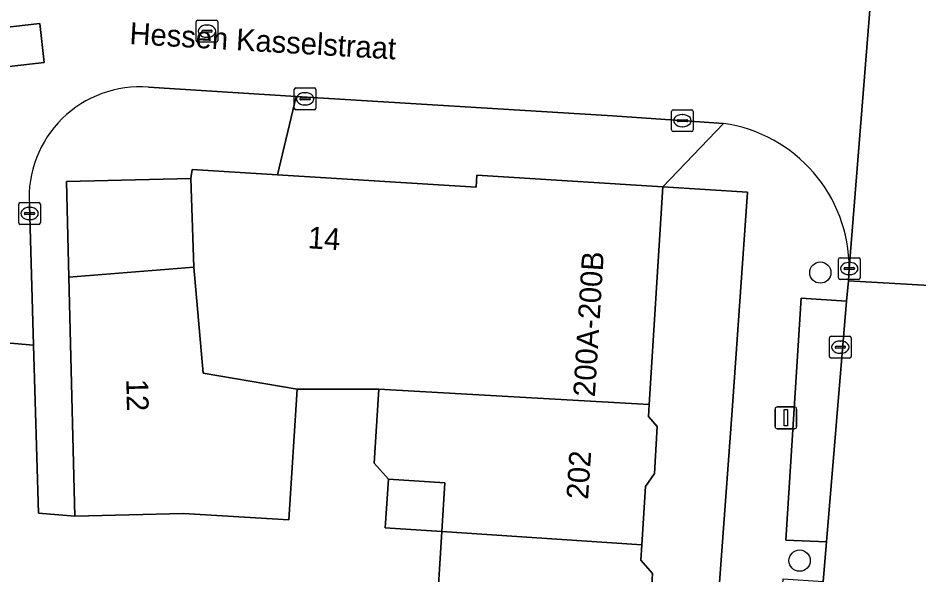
# Model space of a CAD drawing. Extents: x 160102 to 160934, y 382045 to 382923.
# Drawn here: x 160503.26 to 160544.64, y 382325.92 to 382351.51 of the extents above; entities that cross this region are included whole.
import ezdxf

# ---------------------------------------------------------------- set-up
doc = ezdxf.new("R2010")
doc.units = 0
for name, color, linetype in [('IMGEO_Boom', 7, 'Continuous'), ('IMGEO_Erf', 7, 'Continuous'), ('IMGEO_Kolk', 7, 'Continuous'), ('IMGEO_Lichtmast', 7, 'Continuous'), ('IMGEO_Openbare_ruimte_label', 7, 'Continuous'), ('IMGEO_Pand', 7, 'Continuous'), ('IMGEO_Pand_nummerreeks', 7, 'Continuous'), ('IMGEO_Parkeervlak_open', 7, 'Continuous'), ('IMGEO_Rijbaan_lokaal_open', 7, 'Continuous'), ('IMGEO_Rioolput', 7, 'Continuous'), ('IMGEO_Voetpad_open', 7, 'Continuous')]:
    doc.layers.add(name, color=color, linetype=linetype)

msp = doc.modelspace()

# ---------------------------------------------------------------- linework, layer by layer
at = {"layer": 'IMGEO_Boom'}
for centre in [(160540.148, 382339.815), (160539.194, 382326.576)]:
    msp.add_circle(centre, 0.489, dxfattribs=at)
at = {"layer": 'IMGEO_Erf'}
msp.add_lwpolyline([(160505.601, 382339.608), (160511.35, 382340.07), (160511.216, 382344.146), (160505.491, 382344.004)], close=True, dxfattribs=at)
for points in [[(160533.919, 382303.925), (160536.096, 382333.48), (160536.799, 382343.508), (160532.911, 382343.751), (160532.286, 382333.747), (160532.251, 382333.194), (160532.651, 382332.74), (160532.517, 382330.586), (160532.114, 382329.979), (160531.947, 382327.303), (160531.902, 382326.592), (160532.439, 382325.983), (160532.336, 382324.324)], [(160522.342, 382321.511), (160522.742, 382327.908), (160520.149, 382328.078), (160520.289, 382330.318), (160519.641, 382331.052), (160519.854, 382334.458), (160516.096, 382334.461), (160515.72, 382328.445), (160510.873, 382328.745), (160505.874, 382328.621), (160504.201, 382328.751), (160503.975, 382336.473), (160497.739, 382337.019)]]:
    msp.add_lwpolyline(points, dxfattribs=at)
at = {"layer": 'IMGEO_Kolk'}
for p, q in [((160516.036, 382348.301), (160516.888, 382348.301)), ((160515.961, 382347.375), (160515.961, 382348.227)), ((160516.263, 382347.844), (160516.661, 382347.844)), ((160516.449, 382348.081), (160516.474, 382348.081)), ((160516.962, 382348.227), (160516.962, 382347.375)), ((160516.22, 382347.795), (160516.22, 382347.807)), ((160516.658, 382347.758), (160516.26, 382347.758)), ((160516.472, 382347.521), (160516.447, 382347.521)), ((160516.704, 382347.807), (160516.704, 382347.795)), ((160516.888, 382347.301), (160516.036, 382347.301)), ((160533.307, 382346.371), (160533.307, 382347.223)), ((160533.382, 382347.297), (160534.234, 382347.297)), ((160533.795, 382347.077), (160533.82, 382347.077)), ((160534.308, 382347.223), (160534.308, 382346.371)), ((160533.566, 382346.791), (160533.566, 382346.803)), ((160534.004, 382346.754), (160533.606, 382346.754)), ((160533.609, 382346.84), (160534.007, 382346.84)), ((160534.05, 382346.803), (160534.05, 382346.791)), ((160534.234, 382346.297), (160533.382, 382346.297)), ((160533.818, 382346.517), (160533.793, 382346.517)), ((160503.296, 382342.105), (160503.296, 382342.957)), ((160503.371, 382343.031), (160504.223, 382343.031)), ((160504.297, 382342.957), (160504.297, 382342.105)), ((160503.555, 382342.525), (160503.555, 382342.537)), ((160503.993, 382342.488), (160503.595, 382342.488)), ((160503.598, 382342.574), (160503.996, 382342.574)), ((160503.784, 382342.811), (160503.809, 382342.811)), ((160504.039, 382342.537), (160504.039, 382342.525)), ((160504.223, 382342.031), (160503.371, 382342.031)), ((160503.807, 382342.251), (160503.782, 382342.251)), ((160540.977, 382339.573), (160540.977, 382340.425)), ((160541.052, 382340.499), (160541.904, 382340.499)), ((160541.978, 382340.425), (160541.978, 382339.573)), ((160541.236, 382339.993), (160541.236, 382340.005)), ((160541.279, 382340.042), (160541.677, 382340.042)), ((160541.465, 382340.279), (160541.49, 382340.279)), ((160541.72, 382340.005), (160541.72, 382339.993)), ((160541.674, 382339.956), (160541.276, 382339.956)), ((160541.488, 382339.719), (160541.463, 382339.719)), ((160541.904, 382339.499), (160541.052, 382339.499)), ((160540.567, 382335.96), (160540.567, 382336.812)), ((160540.642, 382336.886), (160541.494, 382336.886)), ((160541.055, 382336.666), (160541.08, 382336.666)), ((160541.568, 382336.812), (160541.568, 382335.96)), ((160540.826, 382336.38), (160540.826, 382336.392)), ((160541.264, 382336.343), (160540.866, 382336.343)), ((160540.869, 382336.429), (160541.267, 382336.429)), ((160541.31, 382336.392), (160541.31, 382336.38)), ((160541.494, 382335.886), (160540.642, 382335.886)), ((160541.078, 382336.106), (160541.053, 382336.106))]:
    msp.add_line(p, q, dxfattribs=at)
for points in [[(160516.036, 382348.301), (160516.888, 382348.301)], [(160515.961, 382347.375), (160515.961, 382348.227)], [(160516.962, 382348.227), (160516.962, 382347.375)], [(160516.888, 382347.301), (160516.036, 382347.301)], [(160533.307, 382346.371), (160533.307, 382347.223)], [(160533.382, 382347.297), (160534.234, 382347.297)], [(160534.308, 382347.223), (160534.308, 382346.371)], [(160534.234, 382346.297), (160533.382, 382346.297)], [(160503.296, 382342.105), (160503.296, 382342.957)], [(160503.371, 382343.031), (160504.223, 382343.031)], [(160504.297, 382342.957), (160504.297, 382342.105)], [(160504.223, 382342.031), (160503.371, 382342.031)], [(160540.977, 382339.573), (160540.977, 382340.425)], [(160541.052, 382340.499), (160541.904, 382340.499)], [(160541.978, 382340.425), (160541.978, 382339.573)], [(160541.904, 382339.499), (160541.052, 382339.499)], [(160540.567, 382335.96), (160540.567, 382336.812)], [(160540.642, 382336.886), (160541.494, 382336.886)], [(160541.568, 382336.812), (160541.568, 382335.96)], [(160541.494, 382335.886), (160540.642, 382335.886)]]:
    msp.add_lwpolyline(points, dxfattribs=at)
for centre, radius, start, end in [((160516.038, 382348.225), 0.0765, 91.552, 178.448), ((160516.038, 382348.225), 0.0765, 91.552, 178.448), ((160516.886, 382348.225), 0.0765, 1.552, 88.448), ((160516.886, 382348.225), 0.0765, 1.552, 88.448), ((160516.26, 382347.804), 0.0403, 85.8775, 175.7526), ((160516.665, 382347.806), 0.0386, 1.7309, 96.639), ((160516.257, 382347.794), 0.0366, 178.938, 274.7102), ((160516.661, 382347.801), 0.043, 264.8664, 352.4533), ((160516.038, 382347.377), 0.0765, 181.552, 268.448), ((160516.038, 382347.377), 0.0765, 181.552, 268.448), ((160516.886, 382347.377), 0.0765, 271.552, 358.448), ((160516.886, 382347.377), 0.0765, 271.552, 358.448), ((160533.384, 382347.221), 0.0765, 91.552, 178.448), ((160533.384, 382347.221), 0.0765, 91.552, 178.448), ((160534.232, 382347.221), 0.0765, 1.552, 88.448), ((160534.232, 382347.221), 0.0765, 1.552, 88.448), ((160533.606, 382346.8), 0.0403, 85.8775, 175.7526), ((160533.603, 382346.79), 0.0366, 178.938, 274.7102), ((160534.007, 382346.797), 0.043, 264.8664, 352.4533), ((160534.011, 382346.802), 0.0386, 1.7309, 96.639), ((160533.384, 382346.373), 0.0765, 181.552, 268.448), ((160533.384, 382346.373), 0.0765, 181.552, 268.448), ((160534.232, 382346.373), 0.0765, 271.552, 358.448), ((160534.232, 382346.373), 0.0765, 271.552, 358.448), ((160503.373, 382342.955), 0.0765, 91.552, 178.448), ((160503.373, 382342.955), 0.0765, 91.552, 178.448), ((160504.221, 382342.955), 0.0765, 1.552, 88.448), ((160504.221, 382342.955), 0.0765, 1.552, 88.448), ((160503.595, 382342.534), 0.0403, 85.8775, 175.7526), ((160503.592, 382342.524), 0.0366, 178.938, 274.7102), ((160503.996, 382342.531), 0.043, 264.8664, 352.4533), ((160504, 382342.536), 0.0386, 1.7309, 96.639), ((160503.373, 382342.107), 0.0765, 181.552, 268.448), ((160503.373, 382342.107), 0.0765, 181.552, 268.448), ((160504.221, 382342.107), 0.0765, 271.552, 358.448), ((160504.221, 382342.107), 0.0765, 271.552, 358.448), ((160541.054, 382340.423), 0.0765, 91.552, 178.448), ((160541.054, 382340.423), 0.0765, 91.552, 178.448), ((160541.902, 382340.423), 0.0765, 1.552, 88.448), ((160541.902, 382340.423), 0.0765, 1.552, 88.448), ((160541.276, 382340.002), 0.0403, 85.8775, 175.7526), ((160541.273, 382339.992), 0.0366, 178.938, 274.7102), ((160541.677, 382339.999), 0.043, 264.8664, 352.4533), ((160541.681, 382340.004), 0.0386, 1.7309, 96.639), ((160541.054, 382339.575), 0.0765, 181.552, 268.448), ((160541.054, 382339.575), 0.0765, 181.552, 268.448), ((160541.902, 382339.575), 0.0765, 271.552, 358.448), ((160541.902, 382339.575), 0.0765, 271.552, 358.448), ((160540.644, 382336.81), 0.0765, 91.552, 178.448), ((160540.644, 382336.81), 0.0765, 91.552, 178.448), ((160541.492, 382336.81), 0.0765, 1.552, 88.448), ((160541.492, 382336.81), 0.0765, 1.552, 88.448), ((160540.866, 382336.389), 0.0403, 85.8775, 175.7526), ((160540.863, 382336.379), 0.0366, 178.938, 274.7102), ((160541.267, 382336.386), 0.043, 264.8664, 352.4533), ((160541.271, 382336.391), 0.0386, 1.7309, 96.639), ((160540.644, 382335.962), 0.0765, 181.552, 268.448), ((160540.644, 382335.962), 0.0765, 181.552, 268.448), ((160541.492, 382335.962), 0.0765, 271.552, 358.448), ((160541.492, 382335.962), 0.0765, 271.552, 358.448)]:
    msp.add_arc(centre, radius, start, end, dxfattribs=at)
for centre, major_axis, ratio, start_param, end_param in [((160516.448, 382347.801), (-0.387, 0.002), 0.722429, 4.712389, 7.853982), ((160516.473, 382347.801), (-0.39, 0.002), 0.717154, 1.570796, 4.712389), ((160533.794, 382346.797), (-0.387, 0.002), 0.722429, 4.712389, 7.853982), ((160533.819, 382346.797), (-0.39, 0.002), 0.717154, 1.570796, 4.712389), ((160503.783, 382342.531), (-0.387, 0.002), 0.722429, 4.712389, 7.853982), ((160503.808, 382342.531), (-0.39, 0.002), 0.717154, 1.570796, 4.712389), ((160541.464, 382339.999), (-0.387, 0.002), 0.722429, 4.712389, 7.853982), ((160541.489, 382339.999), (-0.39, 0.002), 0.717154, 1.570796, 4.712389), ((160541.054, 382336.386), (-0.387, 0.002), 0.722429, 4.712389, 7.853982), ((160541.079, 382336.386), (-0.39, 0.002), 0.717154, 1.570796, 4.712389)]:
    msp.add_ellipse(centre, major_axis=major_axis, ratio=ratio, start_param=start_param, end_param=end_param, dxfattribs=at)
at = {"layer": 'IMGEO_Lichtmast'}
for p, q in [((160538.069, 382332.739), (160538.069, 382333.539)), ((160538.069, 382333.539), (160538.069, 382332.739)), ((160538.169, 382333.639), (160538.959, 382333.639)), ((160538.959, 382333.639), (160538.169, 382333.639)), ((160539.059, 382333.539), (160539.059, 382332.739)), ((160539.059, 382332.739), (160539.059, 382333.539)), ((160538.959, 382332.639), (160538.169, 382332.639)), ((160538.169, 382332.639), (160538.959, 382332.639))]:
    msp.add_line(p, q, dxfattribs=at)
msp.add_lwpolyline([(160538.489, 382333.514), (160538.639, 382333.514), (160538.639, 382332.764), (160538.489, 382332.764), (160538.489, 382333.514)], dxfattribs=at)
for centre, start, end in [((160538.169, 382333.539), 90, 180), ((160538.169, 382333.539), 90, 180), ((160538.959, 382333.539), 0, 90), ((160538.959, 382333.539), 360, 90), ((160538.169, 382332.739), 180, 270), ((160538.169, 382332.739), 180, 270), ((160538.959, 382332.739), 270, 0), ((160538.959, 382332.739), 270, 0)]:
    msp.add_arc(centre, 0.1, start, end, dxfattribs=at)
at = {"layer": 'IMGEO_Pand'}
for points in [[(160519.854, 382334.458), (160532.286, 382333.747), (160532.911, 382343.751), (160524.36, 382344.286), (160524.326, 382343.736), (160515.198, 382344.307), (160511.273, 382344.553), (160511.216, 382344.146), (160511.35, 382340.07), (160511.777, 382335.187), (160516.096, 382334.461)], [(160511.35, 382340.07), (160505.601, 382339.608), (160505.874, 382328.621), (160510.873, 382328.745), (160515.72, 382328.445), (160516.096, 382334.461), (160511.777, 382335.187)], [(160519.854, 382334.458), (160519.641, 382331.052), (160520.289, 382330.318), (160522.883, 382330.156), (160522.742, 382327.908), (160531.947, 382327.303), (160532.114, 382329.979), (160532.517, 382330.586), (160532.651, 382332.74), (160532.251, 382333.194), (160532.286, 382333.747)], [(160522.883, 382330.156), (160520.289, 382330.318), (160520.149, 382328.078), (160522.742, 382327.908)], [(160531.517, 382320.908), (160531.696, 382323.76), (160532.336, 382324.324), (160532.439, 382325.983), (160531.902, 382326.592), (160531.947, 382327.303), (160522.742, 382327.908), (160522.342, 382321.511)]]:
    msp.add_lwpolyline(points, close=True, dxfattribs=at)
at = {"layer": 'IMGEO_Parkeervlak_open'}
for points in [[(160499.831, 382350.756), (160500.036, 382348.96), (160504.468, 382349.465), (160504.264, 382351.261)], [(160541.35, 382338.5), (160539.271, 382338.634), (160538.561, 382327.509), (160540.43, 382327.433)]]:
    msp.add_lwpolyline(points, close=True, dxfattribs=at)
at = {"layer": 'IMGEO_Rijbaan_lokaal_open'}
for points in [[(160542.87, 382357.448), (160541.478, 382339.999), (160541.437, 382339.428), (160547.289, 382339.093), (160551.035, 382395.683)], [(160541.478, 382339.999), (160542.87, 382357.448)], [(160502.729, 382352.02), (160500.905, 382351.829), (160500.007, 382351.735), (160492.226, 382341.039), (160492.767, 382340.642), (160494.484, 382339.385), (160497.739, 382337.019), (160503.975, 382336.473), (160503.786, 382342.949)], [(160509.263, 382348.33), (160516.054, 382347.906), (160530.597, 382347.014), (160535.689, 382346.67)], [(160547.643, 382338.109), (160547.716, 382339.069), (160547.289, 382339.093), (160541.437, 382339.428), (160541.35, 382338.5), (160540.43, 382327.433), (160540.28, 382325.615), (160539.392, 382313.6), (160539.254, 382311.551), (160538.819, 382305.08), (160538.637, 382302.263)]]:
    msp.add_lwpolyline(points, dxfattribs=at)
msp.add_lwpolyline([(160504.468, 382349.465), (160500.036, 382348.96), (160499.831, 382350.756), (160504.264, 382351.261)], close=True, dxfattribs=at)
for centre, radius, start, end in [((160508.853, 382343.269), 5.078, 85.3736, 183.6133), ((160534.74, 382340), 6.738, 359.9952, 81.9068)]:
    msp.add_arc(centre, radius, start, end, dxfattribs=at)
at = {"layer": 'IMGEO_Rioolput'}
for p, q in [((160511.451, 382350.484), (160511.451, 382351.336)), ((160511.526, 382351.41), (160512.378, 382351.41)), ((160511.939, 382351.19), (160511.964, 382351.19)), ((160512.452, 382351.336), (160512.452, 382350.484)), ((160511.71, 382350.904), (160511.71, 382350.916)), ((160512.148, 382350.867), (160511.75, 382350.867)), ((160511.753, 382350.953), (160512.151, 382350.953)), ((160512.194, 382350.916), (160512.194, 382350.904)), ((160512.378, 382350.41), (160511.526, 382350.41)), ((160511.962, 382350.63), (160511.937, 382350.63))]:
    msp.add_line(p, q, dxfattribs=at)
for points in [[(160511.451, 382350.484), (160511.451, 382351.336)], [(160511.526, 382351.41), (160512.378, 382351.41)], [(160512.452, 382351.336), (160512.452, 382350.484)], [(160512.378, 382350.41), (160511.526, 382350.41)]]:
    msp.add_lwpolyline(points, dxfattribs=at)
for centre, radius, start, end in [((160511.528, 382351.334), 0.0765, 91.552, 178.448), ((160511.528, 382351.334), 0.0765, 91.552, 178.448), ((160512.376, 382351.334), 0.0765, 1.552, 88.448), ((160512.376, 382351.334), 0.0765, 1.552, 88.448), ((160511.75, 382350.913), 0.0403, 85.8775, 175.7526), ((160511.747, 382350.903), 0.0366, 178.938, 274.7102), ((160512.151, 382350.91), 0.043, 264.8664, 352.4533), ((160512.155, 382350.915), 0.0386, 1.7309, 96.639), ((160511.528, 382350.486), 0.0765, 181.552, 268.448), ((160511.528, 382350.486), 0.0765, 181.552, 268.448), ((160512.376, 382350.486), 0.0765, 271.552, 358.448), ((160512.376, 382350.486), 0.0765, 271.552, 358.448)]:
    msp.add_arc(centre, radius, start, end, dxfattribs=at)
for centre, major_axis, ratio, start_param, end_param in [((160511.938, 382350.91), (-0.387, 0.002), 0.722429, 4.712389, 7.853982), ((160511.963, 382350.91), (-0.39, 0.002), 0.717154, 1.570796, 4.712389)]:
    msp.add_ellipse(centre, major_axis=major_axis, ratio=ratio, start_param=start_param, end_param=end_param, dxfattribs=at)
at = {"layer": 'IMGEO_Voetpad_open'}
for points in [[(160503.786, 382342.949), (160503.975, 382336.473), (160504.201, 382328.751), (160505.874, 382328.621), (160505.601, 382339.608), (160505.491, 382344.004), (160511.216, 382344.146), (160511.273, 382344.553), (160515.198, 382344.307), (160516.054, 382347.906), (160509.263, 382348.33)], [(160535.689, 382346.67), (160532.911, 382343.751), (160536.799, 382343.508), (160536.096, 382333.48), (160533.919, 382303.925), (160533.906, 382300.527), (160533.53, 382293.24), (160540.785, 382294.255)], [(160538.793, 382299.148), (160538.737, 382299.527), (160536.64, 382299.63), (160537.488, 382311.672), (160539.254, 382311.551), (160539.392, 382313.6), (160537.657, 382313.701), (160538.444, 382325.744), (160540.28, 382325.615), (160540.43, 382327.433), (160538.561, 382327.509), (160539.271, 382338.634), (160541.35, 382338.5), (160541.437, 382339.428), (160541.478, 382339.999)]]:
    msp.add_lwpolyline(points, dxfattribs=at)
msp.add_lwpolyline([(160535.689, 382346.67), (160530.597, 382347.014), (160516.054, 382347.906), (160515.198, 382344.307), (160524.326, 382343.736), (160524.36, 382344.286), (160532.911, 382343.751)], close=True, dxfattribs=at)
for centre, radius, start, end in [((160508.853, 382343.269), 5.078, 85.3736, 183.6133), ((160534.74, 382340), 6.738, 359.9952, 81.9068)]:
    msp.add_arc(centre, radius, start, end, dxfattribs=at)

# ---------------------------------------------------------------- texts
at = {"layer": 'IMGEO_Openbare_ruimte_label'}
msp.add_text('Hessen Kasselstraat', height=1, rotation=356.6739, dxfattribs=at).set_placement((160508.371, 382350.321))
at = {"layer": 'IMGEO_Pand_nummerreeks'}
for s, rotation, p in [('14', 356.4204, (160516.568, 382340.935)), ('200A-200B', 86.4227, (160529.782, 382334.077)), ('12', 271.4234, (160508.239, 382334.916)), ('202', 86.1772, (160529.467, 382329.365))]:
    msp.add_text(s, height=1, rotation=rotation, dxfattribs=at).set_placement(p)

doc.saveas('drawing.dxf')
